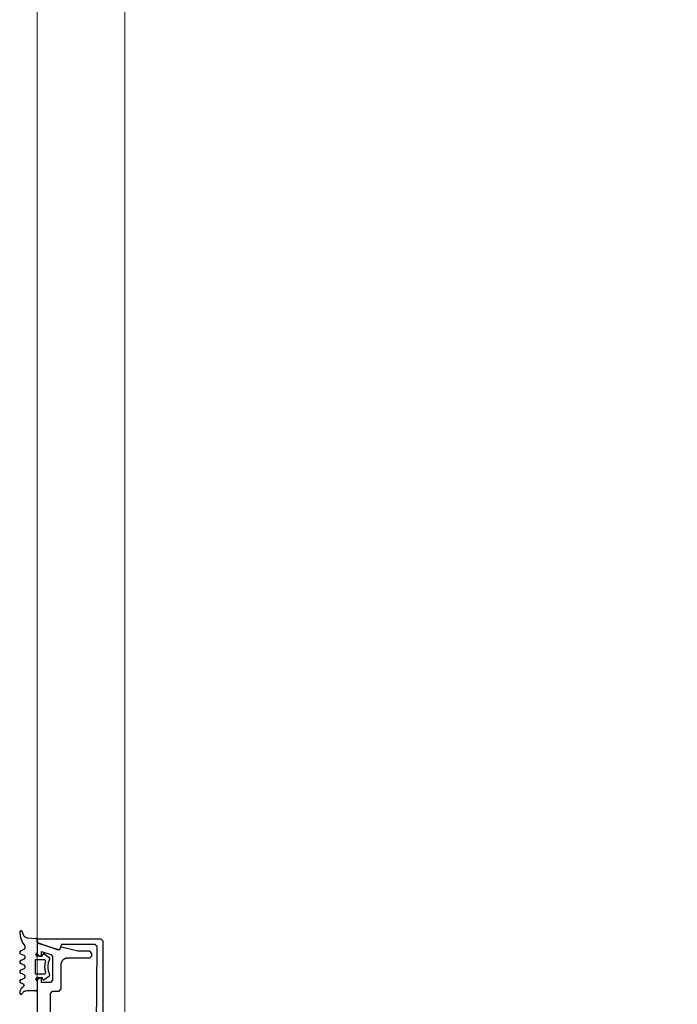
# Model space of a CAD drawing. Extents: x 4615668 to 9294084, y 5325188 to 10688993.
# Tile 258 of 656: x 4639518 to 4639533, y 5327421 to 5327444. Entities that reach past the tile are written whole.
import ezdxf

# ---------------------------------------------------------------- set-up
doc = ezdxf.new("R2010")
doc.units = 0
doc.header["$MEASUREMENT"] = 0
doc.layers.add('A_wymiary', color=152, linetype='Continuous', lineweight=5)
doc.layers.add('K-OPISY', color=252, linetype='Continuous', lineweight=15)
for name, color, linetype in [('CrossSectionsGums', 7, 'Continuous'), ('CrossSectionsProfils', 7, 'Continuous'), ('DIM', 7, 'Continuous')]:
    doc.layers.add(name, color=color, linetype=linetype)
doc.styles.add('Arial Narrow 20', font='arial.ttf', dxfattribs={"height": 20})
doc.styles.add('Simplex', font='simplex.shx')
doc.dimstyles.new('1do100 ok', dxfattribs={"dimscale": 0.5, "dimtxt": 12, "dimasz": 25, "dimexe": 20, "dimexo": 0, "dimgap": 5, "dimtad": 1, "dimdec": 0, "dimzin": 9, "dimtxsty": 'Arial Narrow 20', "dimblk": 'ARCHTICK', "dimcen": 3, "dimdle": 20, "dimclrd": 256, "dimclre": 256, "dimclrt": 256, "dimadec": 0, "dimazin": 2, "dimtfac": 1, "dimtdec": 0, "dimtix": 1, "dimtmove": 2, "dimatfit": 3, "dimldrblk": 'NONE', "dimfxl": 0, "dimtvp": 1, "dimtolj": 1, "dimtzin": 0, "dimlwd": 5, "dimlwe": 5, "dimarcsym": 0})
doc.dimstyles.new('1do50', dxfattribs={"dimscale": 5, "dimtxt": 2.5, "dimasz": 2.5, "dimexe": 2.5, "dimexo": 0.5, "dimgap": 1, "dimtad": 1, "dimdec": 1, "dimrnd": 0.5, "dimzin": 12, "dimdsep": 46, "dimtxsty": 'Simplex', "dimblk": 'OBLIQUE', "dimcen": 0.5, "dimdle": 2.5, "dimclrd": 256, "dimclre": 256, "dimclrt": 256, "dimadec": 1, "dimazin": 3, "dimtfac": 1, "dimtdec": 1, "dimtix": 1, "dimtmove": 0, "dimatfit": 3, "dimfxl": 0, "dimtolj": 1, "dimtzin": 0, "dimarcsym": 0})

# ---------------------------------------------------------------- blocks, each defined once
blk = doc.blocks.new('5032252X', base_point=(219.53, 286.06))
at = {"layer": 'CrossSectionsProfils', "flags": 128}
blk.add_lwpolyline([(242.62, 280.48), (241.63, 276.79), (241.63, 274.06), (241.13, 273.56), (240.63, 273.56), (240.13, 274.06), (240.13, 279.06), (240.12, 279.13), (240.12, 279.19), (240.11, 279.26), (240.1, 279.32), (240.09, 279.39), (240.08, 279.45), (240.06, 279.51), (240.04, 279.58), (240.01, 279.64), (239.99, 279.7), (239.96, 279.76), (239.93, 279.81), (239.89, 279.87), (239.86, 279.92), (239.82, 279.98), (239.78, 280.03), (239.73, 280.08), (239.69, 280.12), (239.64, 280.17), (239.59, 280.21), (239.54, 280.25), (239.49, 280.29), (239.43, 280.33), (239.38, 280.36), (239.32, 280.39), (239.26, 280.42), (239.2, 280.45), (239.14, 280.47), (239.08, 280.49), (239.01, 280.51), (238.95, 280.53), (238.89, 280.54), (238.82, 280.55), (238.76, 280.56), (238.69, 280.56), (238.63, 280.56), (233.03, 280.56), (232.53, 281.06), (232.53, 282.56), (232.03, 283.06), (219.78, 283.06), (219.53, 283.31), (219.28, 283.06), (207.03, 283.06), (206.53, 282.56), (206.53, 281.06), (206.03, 280.56), (200.43, 280.56), (200.36, 280.56), (200.3, 280.56), (200.23, 280.55), (200.17, 280.54), (200.1, 280.53), (200.04, 280.51), (199.98, 280.49), (199.91, 280.47), (199.85, 280.45), (199.79, 280.42), (199.73, 280.39), (199.68, 280.36), (199.62, 280.33), (199.57, 280.29), (199.51, 280.25), (199.46, 280.21), (199.41, 280.17), (199.37, 280.12), (199.32, 280.08), (199.28, 280.03), (199.24, 279.98), (199.2, 279.92), (199.16, 279.87), (199.13, 279.81), (199.1, 279.76), (199.07, 279.7), (199.04, 279.64), (199.02, 279.58), (199, 279.51), (198.98, 279.45), (198.96, 279.39), (198.95, 279.32), (198.94, 279.26), (198.93, 279.19), (198.93, 279.13), (198.93, 279.06), (198.93, 274.06), (198.43, 273.56), (197.93, 273.56), (197.43, 274.06), (197.43, 276.79), (196.44, 280.48), (196.62, 280.84), (196.99, 280.97), (197.12, 281.22), (195.64, 285.8), (195.83, 286.06), (198.03, 286.06), (198.53, 285.56), (198.53, 285.07), (197.45, 285.07), (198.15, 282.91), (198.62, 282.56), (204.03, 282.56), (204.53, 283.06), (204.53, 285.07), (203.53, 285.07), (203.53, 285.56), (204.03, 286.06), (235.03, 286.06), (235.53, 285.56), (235.53, 285.07), (234.53, 285.07), (234.53, 283.06), (235.03, 282.56), (240.43, 282.56), (240.9, 282.91), (241.6, 285.07), (240.53, 285.07), (240.53, 285.56), (241.03, 286.06), (243.23, 286.06), (243.42, 285.8), (241.94, 281.22), (242.06, 280.97), (242.43, 280.84), (242.62, 280.48)], dxfattribs=at)
blk = doc.blocks.new('K41_7891_X', base_point=(69.24231, 1066.76321))
at = {"layer": 'CrossSectionsProfils'}
for p, q in [((44.44231, 1066.76321), (44.24231, 1066.56321)), ((44.24231, 1066.56321), (44.24231, 1052.26321)), ((44.77159, 1066.76321), (44.44231, 1066.76321)), ((45.24143, 1066.43422), (44.77159, 1066.76321)), ((93.71303, 1066.76321), (93.24318, 1066.43422)), ((94.04231, 1066.76321), (93.71303, 1066.76321)), ((94.24231, 1066.56321), (94.04231, 1066.76321)), ((94.24231, 1052.26321), (94.24231, 1066.56321)), ((46.88025, 1061.93161), (45.24143, 1066.43422)), ((93.24318, 1066.43422), (91.60437, 1061.93161)), ((45.54231, 1061.23181), (46.76071, 1061.67527)), ((45.54231, 1053.56323), (45.54231, 1061.23181)), ((46.76071, 1061.67527), (46.88025, 1061.93161)), ((91.60437, 1061.93161), (91.7239, 1061.67527)), ((91.7239, 1061.67527), (92.94231, 1061.23181)), ((92.94231, 1061.23181), (92.94231, 1053.56323)), ((46.04662, 1053.06324), (45.54231, 1053.56323)), ((69.24231, 1053.26321), (46.04662, 1053.06324)), ((92.438, 1053.06324), (69.24231, 1053.26321)), ((92.94231, 1053.56323), (92.438, 1053.06324)), ((44.24231, 1052.26321), (44.74231, 1051.76321)), ((44.74231, 1051.76321), (93.74231, 1051.76321)), ((93.74231, 1051.76321), (94.24231, 1052.26321))]:
    blk.add_line(p, q, dxfattribs=at)
blk = doc.blocks.new('Hatch19036', base_point=(5719.19, 731.85))
at = {"layer": 'CrossSectionsGums', "color": 8}
for p, q in [((6276.66, 666.61), (6276.66, 666.61)), ((6276.9, 666.14), (6276.9, 666.14)), ((6277.14, 666.61), (6277.14, 666.61)), ((6277.38, 666.14), (6277.38, 666.14)), ((6277.85, 666.14), (6277.85, 666.14)), ((6279.28, 666.14), (6279.28, 666.14)), ((6279.52, 666.61), (6279.52, 666.61)), ((6279.76, 666.14), (6279.76, 666.14)), ((6281.19, 666.14), (6281.19, 666.14)), ((6281.42, 666.61), (6281.42, 666.61)), ((6281.66, 666.14), (6281.66, 666.14)), ((6281.9, 666.61), (6281.9, 666.61)), ((6282.14, 666.14), (6282.14, 666.14)), ((6283.57, 666.14), (6283.57, 666.14)), ((6283.8, 666.61), (6283.8, 666.61)), ((6284.04, 666.14), (6284.04, 666.14)), ((6285.47, 666.14), (6285.47, 666.14)), ((6285.71, 666.61), (6285.71, 666.61)), ((6285.95, 666.14), (6285.95, 666.14)), ((6286.19, 666.61), (6286.19, 666.61)), ((6286.42, 666.14), (6286.42, 666.14)), ((6288.33, 666.14), (6288.33, 666.14)), ((6288.8, 666.14), (6288.8, 666.14)), ((6289.28, 666.14), (6289.28, 666.14)), ((6289.52, 666.61), (6289.52, 666.61)), ((6289.76, 666.14), (6289.76, 666.14)), ((6290, 666.61), (6290, 666.61)), ((6290.23, 666.14), (6290.23, 666.14)), ((6290.47, 666.61), (6290.47, 666.61)), ((6277.37, 665.18), (6277.37, 665.18)), ((6277.37, 664.23), (6277.37, 664.23)), ((6277.61, 665.66), (6277.61, 665.66)), ((6277.61, 664.71), (6277.61, 664.71)), ((6277.61, 663.76), (6277.61, 663.76)), ((6277.85, 665.18), (6277.85, 665.18)), ((6277.85, 664.23), (6277.85, 664.23)), ((6278.09, 665.66), (6278.09, 665.66)), ((6278.09, 664.71), (6278.09, 664.71)), ((6278.09, 663.76), (6278.09, 663.76)), ((6278.33, 665.18), (6278.33, 665.18)), ((6278.33, 664.23), (6278.33, 664.23)), ((6278.57, 665.66), (6278.57, 665.66)), ((6278.57, 664.71), (6278.57, 664.71)), ((6278.57, 663.76), (6278.57, 663.76)), ((6278.8, 665.18), (6278.8, 665.18)), ((6278.8, 664.23), (6278.8, 664.23)), ((6279.04, 665.66), (6279.04, 665.66)), ((6279.04, 664.71), (6279.04, 664.71)), ((6279.04, 663.76), (6279.04, 663.76)), ((6279.28, 665.18), (6279.28, 665.18)), ((6279.28, 664.23), (6279.28, 664.23)), ((6279.52, 665.66), (6279.52, 665.66)), ((6279.52, 664.71), (6279.52, 664.71)), ((6279.52, 663.76), (6279.52, 663.76)), ((6279.76, 665.18), (6279.76, 665.18)), ((6279.76, 664.23), (6279.76, 664.23)), ((6279.99, 665.66), (6279.99, 665.66)), ((6279.99, 664.71), (6279.99, 664.71)), ((6279.99, 663.76), (6279.99, 663.76)), ((6280.23, 665.18), (6280.23, 665.18)), ((6280.23, 664.23), (6280.23, 664.23)), ((6280.47, 664.71), (6280.47, 664.71)), ((6280.47, 663.76), (6280.47, 663.76)), ((6280.71, 665.18), (6280.71, 665.18)), ((6280.71, 664.23), (6280.71, 664.23)), ((6280.95, 665.66), (6280.95, 665.66)), ((6280.95, 664.71), (6280.95, 664.71)), ((6280.95, 663.76), (6280.95, 663.76)), ((6281.18, 665.18), (6281.18, 665.18)), ((6281.18, 664.23), (6281.18, 664.23)), ((6281.42, 665.66), (6281.42, 665.66)), ((6281.42, 664.71), (6281.42, 664.71)), ((6281.42, 663.76), (6281.42, 663.76)), ((6281.66, 665.18), (6281.66, 665.18)), ((6281.66, 664.23), (6281.66, 664.23)), ((6281.9, 665.66), (6281.9, 665.66)), ((6281.9, 664.71), (6281.9, 664.71)), ((6281.9, 663.76), (6281.9, 663.76)), ((6282.14, 665.18), (6282.14, 665.18)), ((6282.14, 664.23), (6282.14, 664.23)), ((6282.38, 665.66), (6282.38, 665.66)), ((6282.38, 664.71), (6282.38, 664.71)), ((6282.38, 663.76), (6282.38, 663.76)), ((6282.61, 665.18), (6282.61, 665.18)), ((6282.61, 664.23), (6282.61, 664.23)), ((6282.85, 664.71), (6282.85, 664.71)), ((6282.85, 663.76), (6282.85, 663.76)), ((6283.09, 665.18), (6283.09, 665.18)), ((6283.09, 664.23), (6283.09, 664.23)), ((6283.33, 665.66), (6283.33, 665.66)), ((6283.33, 664.71), (6283.33, 664.71)), ((6283.33, 663.76), (6283.33, 663.76)), ((6283.57, 665.18), (6283.57, 665.18)), ((6283.57, 664.23), (6283.57, 664.23)), ((6283.8, 665.66), (6283.8, 665.66)), ((6283.8, 664.71), (6283.8, 664.71)), ((6283.8, 663.76), (6283.8, 663.76)), ((6284.04, 665.18), (6284.04, 665.18)), ((6284.04, 664.23), (6284.04, 664.23)), ((6284.28, 665.66), (6284.28, 665.66)), ((6284.28, 664.71), (6284.28, 664.71)), ((6284.28, 663.76), (6284.28, 663.76)), ((6284.52, 665.18), (6284.52, 665.18)), ((6284.52, 664.23), (6284.52, 664.23)), ((6284.76, 664.71), (6284.76, 664.71)), ((6284.76, 663.76), (6284.76, 663.76)), ((6284.99, 665.18), (6284.99, 665.18)), ((6284.99, 664.23), (6284.99, 664.23)), ((6285.23, 665.66), (6285.23, 665.66)), ((6285.23, 664.71), (6285.23, 664.71)), ((6285.23, 663.76), (6285.23, 663.76)), ((6285.47, 665.18), (6285.47, 665.18)), ((6285.47, 664.23), (6285.47, 664.23)), ((6285.71, 665.66), (6285.71, 665.66)), ((6285.71, 664.71), (6285.71, 664.71)), ((6285.71, 663.76), (6285.71, 663.76)), ((6285.95, 665.18), (6285.95, 665.18)), ((6285.95, 664.23), (6285.95, 664.23)), ((6286.19, 665.66), (6286.19, 665.66)), ((6286.19, 664.71), (6286.19, 664.71)), ((6286.19, 663.76), (6286.19, 663.76)), ((6286.42, 665.18), (6286.42, 665.18)), ((6286.42, 664.23), (6286.42, 664.23)), ((6286.66, 665.66), (6286.66, 665.66)), ((6286.66, 664.71), (6286.66, 664.71)), ((6286.66, 663.76), (6286.66, 663.76)), ((6286.9, 665.18), (6286.9, 665.18)), ((6286.9, 664.23), (6286.9, 664.23)), ((6287.14, 664.71), (6287.14, 664.71)), ((6287.14, 663.76), (6287.14, 663.76)), ((6287.38, 665.18), (6287.38, 665.18)), ((6287.38, 664.23), (6287.38, 664.23)), ((6287.61, 665.66), (6287.61, 665.66)), ((6287.61, 664.71), (6287.61, 664.71)), ((6287.61, 663.76), (6287.61, 663.76)), ((6287.85, 665.18), (6287.85, 665.18)), ((6287.85, 664.23), (6287.85, 664.23)), ((6288.09, 665.66), (6288.09, 665.66)), ((6288.09, 664.71), (6288.09, 664.71)), ((6288.09, 663.76), (6288.09, 663.76)), ((6288.33, 665.18), (6288.33, 665.18)), ((6288.33, 664.23), (6288.33, 664.23)), ((6288.57, 665.66), (6288.57, 665.66)), ((6288.57, 664.71), (6288.57, 664.71)), ((6288.57, 663.76), (6288.57, 663.76)), ((6288.8, 665.18), (6288.8, 665.18)), ((6288.8, 664.23), (6288.8, 664.23)), ((6289.04, 665.66), (6289.04, 665.66)), ((6289.04, 664.71), (6289.04, 664.71)), ((6289.04, 663.76), (6289.04, 663.76)), ((6289.28, 665.18), (6289.28, 665.18)), ((6289.28, 664.23), (6289.28, 664.23)), ((6289.52, 665.66), (6289.52, 665.66)), ((6277.38, 663.28), (6277.38, 663.28)), ((6277.85, 663.28), (6277.85, 663.28)), ((6278.33, 663.28), (6278.33, 663.28)), ((6278.8, 663.28), (6278.8, 663.28)), ((6279.28, 663.28), (6279.28, 663.28)), ((6279.76, 663.28), (6279.76, 663.28)), ((6280.23, 663.28), (6280.23, 663.28)), ((6280.47, 662.8), (6280.47, 662.8)), ((6280.47, 661.85), (6280.47, 661.85)), ((6280.71, 663.28), (6280.71, 663.28)), ((6280.71, 662.33), (6280.71, 662.33)), ((6280.95, 662.8), (6280.95, 662.8)), ((6280.95, 661.85), (6280.95, 661.85)), ((6281.19, 663.28), (6281.19, 663.28)), ((6284.52, 663.28), (6284.52, 663.28)), ((6284.52, 662.33), (6284.52, 662.33)), ((6284.76, 662.8), (6284.76, 662.8)), ((6284.76, 661.85), (6284.76, 661.85)), ((6284.99, 662.33), (6284.99, 662.33)), ((6285, 663.28), (6285, 663.28)), ((6285.23, 662.8), (6285.23, 662.8)), ((6285.23, 661.85), (6285.23, 661.85)), ((6285.47, 663.28), (6285.47, 663.28)), ((6285.95, 663.28), (6285.95, 663.28)), ((6286.42, 663.28), (6286.42, 663.28)), ((6286.9, 663.28), (6286.9, 663.28)), ((6287.38, 663.28), (6287.38, 663.28)), ((6287.85, 663.28), (6287.85, 663.28)), ((6288.33, 663.28), (6288.33, 663.28)), ((6288.8, 663.28), (6288.8, 663.28)), ((6279.76, 661.37), (6279.76, 661.37)), ((6280.23, 661.37), (6280.23, 661.37)), ((6280.47, 660.9), (6280.47, 660.9)), ((6280.71, 661.37), (6280.71, 661.37)), ((6280.71, 660.42), (6280.71, 660.42)), ((6280.95, 660.9), (6280.95, 660.9)), ((6281.19, 660.42), (6281.19, 660.42)), ((6281.42, 660.9), (6281.42, 660.9)), ((6281.66, 660.42), (6281.66, 660.42)), ((6281.9, 660.9), (6281.9, 660.9)), ((6282.14, 660.42), (6282.14, 660.42)), ((6282.38, 660.9), (6282.38, 660.9)), ((6282.85, 660.9), (6282.85, 660.9)), ((6283.33, 660.9), (6283.33, 660.9)), ((6283.57, 660.42), (6283.57, 660.42)), ((6283.8, 660.9), (6283.8, 660.9)), ((6284.04, 660.42), (6284.04, 660.42)), ((6284.28, 660.9), (6284.28, 660.9)), ((6284.52, 661.37), (6284.52, 661.37)), ((6284.52, 660.42), (6284.52, 660.42)), ((6284.76, 660.9), (6284.76, 660.9)), ((6284.99, 661.37), (6284.99, 661.37)), ((6285, 660.42), (6285, 660.42)), ((6285.23, 660.9), (6285.23, 660.9)), ((6285.47, 661.37), (6285.47, 661.37))]:
    blk.add_line(p, q, dxfattribs=at)
blk = doc.blocks.new('120480', base_point=(6282.48, 662.75))
at = {"layer": 'CrossSectionsGums', "color": 1}
for p, q in [((6276.5, 666.64), (6276.48, 666.59)), ((6276.48, 666.59), (6276.48, 666.54)), ((6276.48, 666.54), (6276.49, 666.49)), ((6276.49, 666.49), (6276.5, 666.44)), ((6276.51, 666.69), (6276.5, 666.64)), ((6276.5, 666.44), (6276.52, 666.39)), ((6276.54, 666.73), (6276.51, 666.69)), ((6276.52, 666.39), (6276.55, 666.35)), ((6276.58, 666.77), (6276.54, 666.73)), ((6276.55, 666.35), (6276.59, 666.32)), ((6276.62, 666.8), (6276.58, 666.77)), ((6276.59, 666.32), (6276.63, 666.29)), ((6276.66, 666.82), (6276.62, 666.8)), ((6276.81, 666.17), (6276.63, 666.29)), ((6276.71, 666.84), (6276.66, 666.82)), ((6276.76, 666.85), (6276.71, 666.84)), ((6276.81, 666.85), (6276.76, 666.85)), ((6277.16, 666.78), (6276.81, 666.85)), ((6276.96, 666.02), (6276.81, 666.17)), ((6277.08, 665.85), (6276.96, 666.02)), ((6277.49, 666.66), (6277.16, 666.78)), ((6277.79, 666.48), (6277.49, 666.66)), ((6278.05, 666.24), (6277.79, 666.48)), ((6278.28, 665.97), (6278.05, 666.24)), ((6278.77, 665.97), (6278.8, 666.01)), ((6278.8, 666.01), (6279.08, 666.62)), ((6279.11, 666.68), (6279.08, 666.62)), ((6279.16, 666.73), (6279.11, 666.68)), ((6279.21, 666.78), (6279.16, 666.73)), ((6279.27, 666.81), (6279.21, 666.78)), ((6279.34, 666.83), (6279.27, 666.81)), ((6279.41, 666.85), (6279.34, 666.83)), ((6279.48, 666.85), (6279.41, 666.85)), ((6279.55, 666.83), (6279.48, 666.85)), ((6279.61, 666.81), (6279.55, 666.83)), ((6279.67, 666.78), (6279.61, 666.81)), ((6279.72, 666.73), (6279.67, 666.78)), ((6279.77, 666.68), (6279.72, 666.73)), ((6279.8, 666.62), (6279.77, 666.68)), ((6279.8, 666.62), (6280.18, 665.81)), ((6280.9, 665.81), (6281.28, 666.62)), ((6281.31, 666.68), (6281.28, 666.62)), ((6281.36, 666.73), (6281.31, 666.68)), ((6281.41, 666.78), (6281.36, 666.73)), ((6281.47, 666.81), (6281.41, 666.78)), ((6281.54, 666.83), (6281.47, 666.81)), ((6281.61, 666.85), (6281.54, 666.83)), ((6281.68, 666.85), (6281.61, 666.85)), ((6281.75, 666.83), (6281.68, 666.85)), ((6281.81, 666.81), (6281.75, 666.83)), ((6281.87, 666.78), (6281.81, 666.81)), ((6281.92, 666.73), (6281.87, 666.78)), ((6281.97, 666.68), (6281.92, 666.73)), ((6282, 666.62), (6281.97, 666.68)), ((6282, 666.62), (6282.38, 665.81)), ((6283.1, 665.81), (6283.48, 666.62)), ((6283.51, 666.68), (6283.48, 666.62)), ((6283.56, 666.73), (6283.51, 666.68)), ((6283.61, 666.78), (6283.56, 666.73)), ((6283.67, 666.81), (6283.61, 666.78)), ((6283.74, 666.83), (6283.67, 666.81)), ((6283.81, 666.85), (6283.74, 666.83)), ((6283.88, 666.85), (6283.81, 666.85)), ((6283.95, 666.83), (6283.88, 666.85)), ((6284.01, 666.81), (6283.95, 666.83)), ((6284.07, 666.78), (6284.01, 666.81)), ((6284.12, 666.73), (6284.07, 666.78)), ((6284.17, 666.68), (6284.12, 666.73)), ((6284.2, 666.62), (6284.17, 666.68)), ((6284.2, 666.62), (6284.58, 665.81)), ((6285.3, 665.81), (6285.68, 666.62)), ((6285.71, 666.68), (6285.68, 666.62)), ((6285.76, 666.73), (6285.71, 666.68)), ((6285.81, 666.78), (6285.76, 666.73)), ((6285.87, 666.81), (6285.81, 666.78)), ((6285.94, 666.83), (6285.87, 666.81)), ((6286.01, 666.85), (6285.94, 666.83)), ((6286.08, 666.85), (6286.01, 666.85)), ((6286.15, 666.83), (6286.08, 666.85)), ((6286.21, 666.81), (6286.15, 666.83)), ((6286.27, 666.78), (6286.21, 666.81)), ((6286.32, 666.73), (6286.27, 666.78)), ((6286.37, 666.68), (6286.32, 666.73)), ((6286.4, 666.62), (6286.37, 666.68)), ((6286.4, 666.62), (6286.75, 665.87)), ((6288.22, 666.18), (6287.52, 665.7)), ((6288.98, 666.54), (6288.22, 666.18)), ((6289.8, 666.76), (6288.98, 666.54)), ((6290.64, 666.85), (6289.8, 666.76)), ((6290.13, 666.04), (6289.94, 665.96)), ((6290.74, 666.27), (6290.13, 666.04)), ((6290.69, 666.84), (6290.64, 666.85)), ((6290.74, 666.83), (6290.69, 666.84)), ((6290.79, 666.81), (6290.74, 666.83)), ((6290.74, 666.27), (6290.79, 666.29)), ((6290.83, 666.78), (6290.79, 666.81)), ((6290.79, 666.29), (6290.84, 666.32)), ((6290.87, 666.74), (6290.83, 666.78)), ((6290.84, 666.32), (6290.87, 666.36)), ((6290.9, 666.7), (6290.87, 666.74)), ((6290.87, 666.36), (6290.9, 666.4)), ((6290.92, 666.65), (6290.9, 666.7)), ((6290.9, 666.4), (6290.92, 666.45)), ((6290.94, 666.6), (6290.92, 666.65)), ((6290.92, 666.45), (6290.94, 666.5)), ((6290.94, 666.55), (6290.94, 666.6)), ((6290.94, 666.5), (6290.94, 666.55)), ((6277.17, 665.66), (6277.08, 665.85)), ((6277.22, 665.45), (6277.17, 665.66)), ((6277.24, 665.24), (6277.22, 665.45)), ((6277.24, 663.15), (6277.24, 665.24)), ((6278.28, 665.97), (6278.31, 665.93)), ((6278.31, 665.93), (6278.35, 665.9)), ((6278.35, 665.9), (6278.39, 665.87)), ((6278.39, 665.87), (6278.44, 665.85)), ((6278.44, 665.85), (6278.5, 665.84)), ((6278.5, 665.84), (6278.55, 665.84)), ((6278.55, 665.84), (6278.6, 665.85)), ((6278.6, 665.85), (6278.65, 665.87)), ((6278.65, 665.87), (6278.7, 665.89)), ((6278.7, 665.89), (6278.74, 665.93)), ((6278.74, 665.93), (6278.77, 665.97)), ((6280.18, 665.81), (6280.21, 665.75)), ((6280.21, 665.75), (6280.26, 665.7)), ((6280.26, 665.7), (6280.31, 665.65)), ((6280.31, 665.65), (6280.37, 665.62)), ((6280.37, 665.62), (6280.44, 665.6)), ((6280.44, 665.6), (6280.51, 665.58)), ((6280.51, 665.58), (6280.58, 665.58)), ((6280.58, 665.58), (6280.65, 665.6)), ((6280.65, 665.6), (6280.71, 665.62)), ((6280.71, 665.62), (6280.77, 665.65)), ((6280.77, 665.65), (6280.82, 665.7)), ((6280.82, 665.7), (6280.87, 665.75)), ((6280.87, 665.75), (6280.9, 665.81)), ((6282.38, 665.81), (6282.41, 665.75)), ((6282.41, 665.75), (6282.46, 665.7)), ((6282.46, 665.7), (6282.51, 665.65)), ((6282.51, 665.65), (6282.57, 665.62)), ((6282.57, 665.62), (6282.64, 665.6)), ((6282.64, 665.6), (6282.71, 665.58)), ((6282.71, 665.58), (6282.78, 665.58)), ((6282.78, 665.58), (6282.85, 665.6)), ((6282.85, 665.6), (6282.91, 665.62)), ((6282.91, 665.62), (6282.97, 665.65)), ((6282.97, 665.65), (6283.02, 665.7)), ((6283.02, 665.7), (6283.07, 665.75)), ((6283.07, 665.75), (6283.1, 665.81)), ((6284.58, 665.81), (6284.61, 665.75)), ((6284.61, 665.75), (6284.66, 665.7)), ((6284.66, 665.7), (6284.71, 665.65)), ((6284.71, 665.65), (6284.77, 665.62)), ((6284.77, 665.62), (6284.84, 665.6)), ((6284.84, 665.6), (6284.91, 665.58)), ((6284.91, 665.58), (6284.98, 665.58)), ((6284.98, 665.58), (6285.05, 665.6)), ((6285.05, 665.6), (6285.11, 665.62)), ((6285.11, 665.62), (6285.17, 665.65)), ((6285.17, 665.65), (6285.22, 665.7)), ((6285.22, 665.7), (6285.27, 665.75)), ((6285.27, 665.75), (6285.3, 665.81)), ((6286.75, 665.87), (6286.8, 665.79)), ((6286.8, 665.79), (6286.86, 665.72)), ((6286.86, 665.72), (6286.93, 665.67)), ((6286.93, 665.67), (6287.01, 665.62)), ((6287.01, 665.62), (6287.1, 665.59)), ((6287.1, 665.59), (6287.19, 665.58)), ((6287.19, 665.58), (6287.28, 665.59)), ((6287.28, 665.59), (6287.37, 665.61)), ((6287.37, 665.61), (6287.45, 665.65)), ((6287.45, 665.65), (6287.52, 665.7)), ((6289.34, 664.98), (6289.24, 663.13)), ((6289.37, 665.17), (6289.34, 664.98)), ((6289.42, 665.37), (6289.37, 665.17)), ((6289.52, 665.54), (6289.42, 665.37)), ((6289.63, 665.7), (6289.52, 665.54)), ((6289.78, 665.84), (6289.63, 665.7)), ((6289.94, 665.96), (6289.78, 665.84)), ((6277.24, 663.15), (6277.25, 663.1)), ((6277.25, 663.1), (6277.26, 663.05)), ((6277.26, 663.05), (6277.28, 663)), ((6277.28, 663), (6277.31, 662.96)), ((6277.31, 662.96), (6277.35, 662.92)), ((6277.35, 662.92), (6277.39, 662.89)), ((6277.39, 662.89), (6277.44, 662.87)), ((6277.44, 662.87), (6277.49, 662.85)), ((6277.49, 662.85), (6277.54, 662.85)), ((6279.42, 662.85), (6277.54, 662.85)), ((6279.42, 662.85), (6279.47, 662.85)), ((6279.47, 662.85), (6279.53, 662.87)), ((6279.53, 662.87), (6279.57, 662.89)), ((6279.57, 662.89), (6279.62, 662.92)), ((6279.62, 662.92), (6279.65, 662.95)), ((6279.65, 662.95), (6279.68, 663)), ((6279.71, 663.04), (6279.68, 663)), ((6279.75, 663.08), (6279.71, 663.04)), ((6279.79, 663.11), (6279.75, 663.08)), ((6279.8, 661.5), (6279.78, 661.48)), ((6279.84, 663.13), (6279.79, 663.11)), ((6279.83, 661.52), (6279.8, 661.5)), ((6279.86, 661.54), (6279.83, 661.52)), ((6279.89, 663.14), (6279.84, 663.13)), ((6279.89, 661.55), (6279.86, 661.54)), ((6279.94, 663.15), (6279.89, 663.14)), ((6279.89, 661.55), (6280.24, 661.65)), ((6279.99, 663.14), (6279.94, 663.15)), ((6280.04, 663.13), (6279.99, 663.14)), ((6280.09, 663.11), (6280.04, 663.13)), ((6280.13, 663.08), (6280.09, 663.11)), ((6280.17, 663.04), (6280.13, 663.08)), ((6280.2, 663), (6280.17, 663.04)), ((6280.22, 662.95), (6280.2, 663)), ((6280.24, 662.9), (6280.22, 662.95)), ((6280.24, 662.85), (6280.24, 662.9)), ((6280.24, 661.65), (6280.24, 662.85)), ((6281.15, 663.18), (6281.14, 663.15)), ((6281.14, 663.15), (6281.14, 661.17)), ((6281.17, 663.25), (6281.15, 663.22)), ((6281.15, 663.22), (6281.15, 663.18)), ((6281.19, 663.28), (6281.17, 663.25)), ((6281.21, 663.3), (6281.19, 663.28)), ((6281.24, 663.32), (6281.21, 663.3)), ((6281.27, 663.34), (6281.24, 663.32)), ((6281.31, 663.34), (6281.27, 663.34)), ((6281.34, 663.35), (6281.31, 663.34)), ((6284.14, 663.35), (6281.34, 663.35)), ((6284.18, 663.34), (6284.14, 663.35)), ((6284.21, 663.34), (6284.18, 663.34)), ((6284.24, 663.32), (6284.21, 663.34)), ((6284.27, 663.3), (6284.24, 663.32)), ((6284.3, 663.28), (6284.27, 663.3)), ((6284.32, 663.25), (6284.3, 663.28)), ((6284.33, 663.22), (6284.32, 663.25)), ((6284.34, 663.18), (6284.33, 663.22)), ((6284.34, 663.15), (6284.34, 663.18)), ((6284.34, 661.17), (6284.34, 663.15)), ((6285.25, 662.9), (6285.24, 662.85)), ((6285.24, 662.85), (6285.24, 661.65)), ((6285.24, 661.65), (6285.59, 661.55)), ((6285.26, 662.95), (6285.25, 662.9)), ((6285.28, 663), (6285.26, 662.95)), ((6285.31, 663.04), (6285.28, 663)), ((6285.35, 663.08), (6285.31, 663.04)), ((6285.39, 663.11), (6285.35, 663.08)), ((6285.44, 663.13), (6285.39, 663.11)), ((6285.49, 663.14), (6285.44, 663.13)), ((6285.54, 663.15), (6285.49, 663.14)), ((6285.59, 663.14), (6285.54, 663.15)), ((6285.64, 663.13), (6285.59, 663.14)), ((6285.63, 661.54), (6285.59, 661.55)), ((6285.66, 661.52), (6285.63, 661.54)), ((6285.69, 663.11), (6285.64, 663.13)), ((6285.68, 661.5), (6285.66, 661.52)), ((6285.71, 661.48), (6285.68, 661.5)), ((6285.73, 663.08), (6285.69, 663.11)), ((6285.77, 663.04), (6285.73, 663.08)), ((6285.8, 663), (6285.77, 663.04)), ((6285.8, 663), (6285.83, 662.96)), ((6285.83, 662.96), (6285.87, 662.92)), ((6285.87, 662.92), (6285.91, 662.89)), ((6285.91, 662.89), (6285.96, 662.87)), ((6285.96, 662.87), (6286.01, 662.85)), ((6286.01, 662.85), (6286.06, 662.85)), ((6288.94, 662.85), (6286.06, 662.85)), ((6288.94, 662.85), (6288.99, 662.85)), ((6288.99, 662.85), (6289.04, 662.86)), ((6289.04, 662.86), (6289.09, 662.89)), ((6289.09, 662.89), (6289.13, 662.91)), ((6289.13, 662.91), (6289.17, 662.95)), ((6289.17, 662.95), (6289.2, 662.99)), ((6289.2, 662.99), (6289.22, 663.03)), ((6289.22, 663.03), (6289.23, 663.08)), ((6289.23, 663.08), (6289.24, 663.13)), ((6279.75, 661.41), (6279.74, 661.38)), ((6279.74, 661.38), (6279.74, 661.34)), ((6279.74, 661.34), (6279.75, 661.31)), ((6279.76, 661.44), (6279.75, 661.41)), ((6279.75, 661.31), (6279.76, 661.28)), ((6279.78, 661.48), (6279.76, 661.44)), ((6279.76, 661.28), (6279.78, 661.25)), ((6280.53, 660.18), (6279.78, 661.25)), ((6280.53, 660.18), (6280.56, 660.13)), ((6280.56, 660.13), (6280.61, 660.1)), ((6280.61, 660.1), (6280.66, 660.07)), ((6280.66, 660.07), (6280.72, 660.05)), ((6280.72, 660.05), (6280.77, 660.05)), ((6281.07, 660.05), (6280.77, 660.05)), ((6281.07, 660.05), (6281.1, 660.05)), ((6281.1, 660.05), (6281.14, 660.06)), ((6281.14, 661.17), (6281.15, 661.14)), ((6281.14, 660.06), (6281.17, 660.07)), ((6281.15, 661.14), (6281.16, 661.1)), ((6281.16, 661.1), (6281.17, 661.07)), ((6281.17, 661.07), (6281.19, 661.04)), ((6281.17, 660.07), (6281.2, 660.08)), ((6281.19, 661.04), (6281.22, 661.02)), ((6281.8, 660.31), (6281.2, 660.08)), ((6281.22, 661.02), (6281.25, 661)), ((6281.25, 661), (6281.28, 660.98)), ((6281.28, 660.98), (6281.32, 660.97)), ((6281.32, 660.97), (6281.36, 660.97)), ((6281.36, 660.97), (6281.39, 660.98)), ((6282.06, 661.11), (6281.39, 660.98)), ((6282.42, 660.43), (6281.8, 660.31)), ((6282.74, 661.15), (6282.06, 661.11)), ((6283.06, 660.43), (6282.42, 660.43)), ((6283.42, 661.11), (6282.74, 661.15)), ((6283.69, 660.31), (6283.06, 660.43)), ((6284.09, 660.98), (6283.42, 661.11)), ((6284.28, 660.08), (6283.69, 660.31)), ((6284.09, 660.98), (6284.13, 660.97)), ((6284.13, 660.97), (6284.16, 660.97)), ((6284.16, 660.97), (6284.2, 660.98)), ((6284.2, 660.98), (6284.23, 661)), ((6284.23, 661), (6284.26, 661.02)), ((6284.26, 661.02), (6284.29, 661.04)), ((6284.28, 660.08), (6284.31, 660.07)), ((6284.29, 661.04), (6284.31, 661.07)), ((6284.31, 661.07), (6284.33, 661.1)), ((6284.31, 660.07), (6284.35, 660.06)), ((6284.33, 661.1), (6284.34, 661.14)), ((6284.34, 661.14), (6284.34, 661.17)), ((6284.35, 660.06), (6284.38, 660.05)), ((6284.38, 660.05), (6284.42, 660.05)), ((6284.71, 660.05), (6284.42, 660.05)), ((6284.71, 660.05), (6284.77, 660.05)), ((6284.77, 660.05), (6284.82, 660.07)), ((6284.82, 660.07), (6284.87, 660.1)), ((6284.87, 660.1), (6284.92, 660.13)), ((6284.92, 660.13), (6284.96, 660.18)), ((6285.71, 661.25), (6284.96, 660.18)), ((6285.72, 661.45), (6285.71, 661.48)), ((6285.71, 661.25), (6285.72, 661.28)), ((6285.74, 661.41), (6285.72, 661.45)), ((6285.72, 661.28), (6285.74, 661.31)), ((6285.74, 661.38), (6285.74, 661.41)), ((6285.74, 661.34), (6285.74, 661.38)), ((6285.74, 661.31), (6285.74, 661.34))]:
    blk.add_line(p, q, dxfattribs=at)
at = {"layer": 'CrossSectionsGums'}
blk.add_blockref('Hatch19036', (5719.19, 731.85), dxfattribs=at)
blk = doc.blocks.new('G$CF6DD062E')
at = {"layer": 'A_wymiary', "ltscale": 40}
blk.add_lwpolyline([(912.15, 635.33), (932.15, 635.33), (932.15, 6965.31), (912.15, 6965.31), (912.15, 635.69)], dxfattribs=at)
at = {"layer": 'CrossSectionsGums', "rotation": 90.00000000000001}
blk.add_blockref('120480', (912.25, 3358.61), dxfattribs=at)
at = {"layer": 'CrossSectionsProfils', "yscale": -1, "rotation": 270}
for name, p in [('K41_7891_X', (912.15, 3340.31)), ('5032252X', (912.15, 3340.32))]:
    blk.add_blockref(name, p, dxfattribs=at)
blk = doc.blocks.new('_Oblique')
at = {"color": 0, "linetype": 'ByBlock', "lineweight": -2}
blk.add_line((-0.5, -0.5), (0.5, 0.5), dxfattribs=at)
blk = doc.blocks.new('_ArchTick')
at = {"color": 0, "linetype": 'ByBlock', "const_width": 0.15}
blk.add_lwpolyline([(-0.5, -0.5), (0.5, 0.5)], dxfattribs=at)
blk = doc.blocks.new('*D5685')
at = {"layer": 'Defpoints', "color": 0}
for p in [(4639513.783, 5327784.968), (4639627.699, 5327784.968), (4639498.783, 5327149.967)]:
    blk.add_point(p, dxfattribs=at)
at = {"layer": 'DIM', "lineweight": 5, "ltscale": 40}
for p, q in [((4639627.699, 5327139.967), (4639627.699, 5327794.968)), ((4639513.783, 5327784.968), (4639637.699, 5327784.968)), ((4639498.783, 5327149.967), (4639637.699, 5327149.967))]:
    blk.add_line(p, q, dxfattribs=at)
at = {"layer": 'DIM', "linetype": 'ByBlock', "lineweight": 5, "xscale": 12.5, "yscale": 12.5, "zscale": 12.5}
for p, rotation in [((4639627.699, 5327784.968), 90), ((4639627.699, 5327149.967), 270)]:
    blk.add_blockref('_ArchTick', p, dxfattribs=dict(at, rotation=rotation))
at = {"layer": 'DIM', "lineweight": 0, "ltscale": 40, "insert": (4639614.981, 5327467.467), "char_height": 20, "attachment_point": 5, "rotation": 90, "style": 'Arial Narrow 20'}
blk.add_mtext('\\A1;635', dxfattribs=at)
blk = doc.blocks.new('_None')

msp = doc.modelspace()

# ---------------------------------------------------------------- block references
at = {"layer": 'A_wymiary', "ltscale": 40, "xscale": 0.1, "yscale": 0.1, "zscale": 0.1}
msp.add_blockref('G$CF6DD062E', (4639427.168, 5327086.425), dxfattribs=at)

# ---------------------------------------------------------------- dimensions: what is measured, and where the dimension line sits
at = {"layer": 'DIM', "color": 1, "lineweight": 0, "ltscale": 40}
dim = msp.add_linear_dim(base=(4639627.699, 5327784.968), p1=(4639498.783, 5327149.967), p2=(4639513.783, 5327784.968), angle=90, dimstyle='1do100 ok', override={"dimfxl": 1, "dimfxlon": 0}, dxfattribs=at)
dim.commit()
dim.dimension.update_dxf_attribs({"geometry": '*D5685', "text_midpoint": (4639614.981, 5327467.467)})

# ---------------------------------------------------------------- leaders
at = {"layer": 'K-OPISY', "annotation_type": 0, "has_hookline": 1, "hookline_direction": 0, "text_width": 126}
msp.add_leader([(4639493.79, 5327453.581), (4639517.213, 5327409.155), (4639529.713, 5327409.155)], dimstyle='1do50', override={"dimgap": 1, "dimtad": 1}, dxfattribs=at)

doc.saveas('drawing.dxf')
